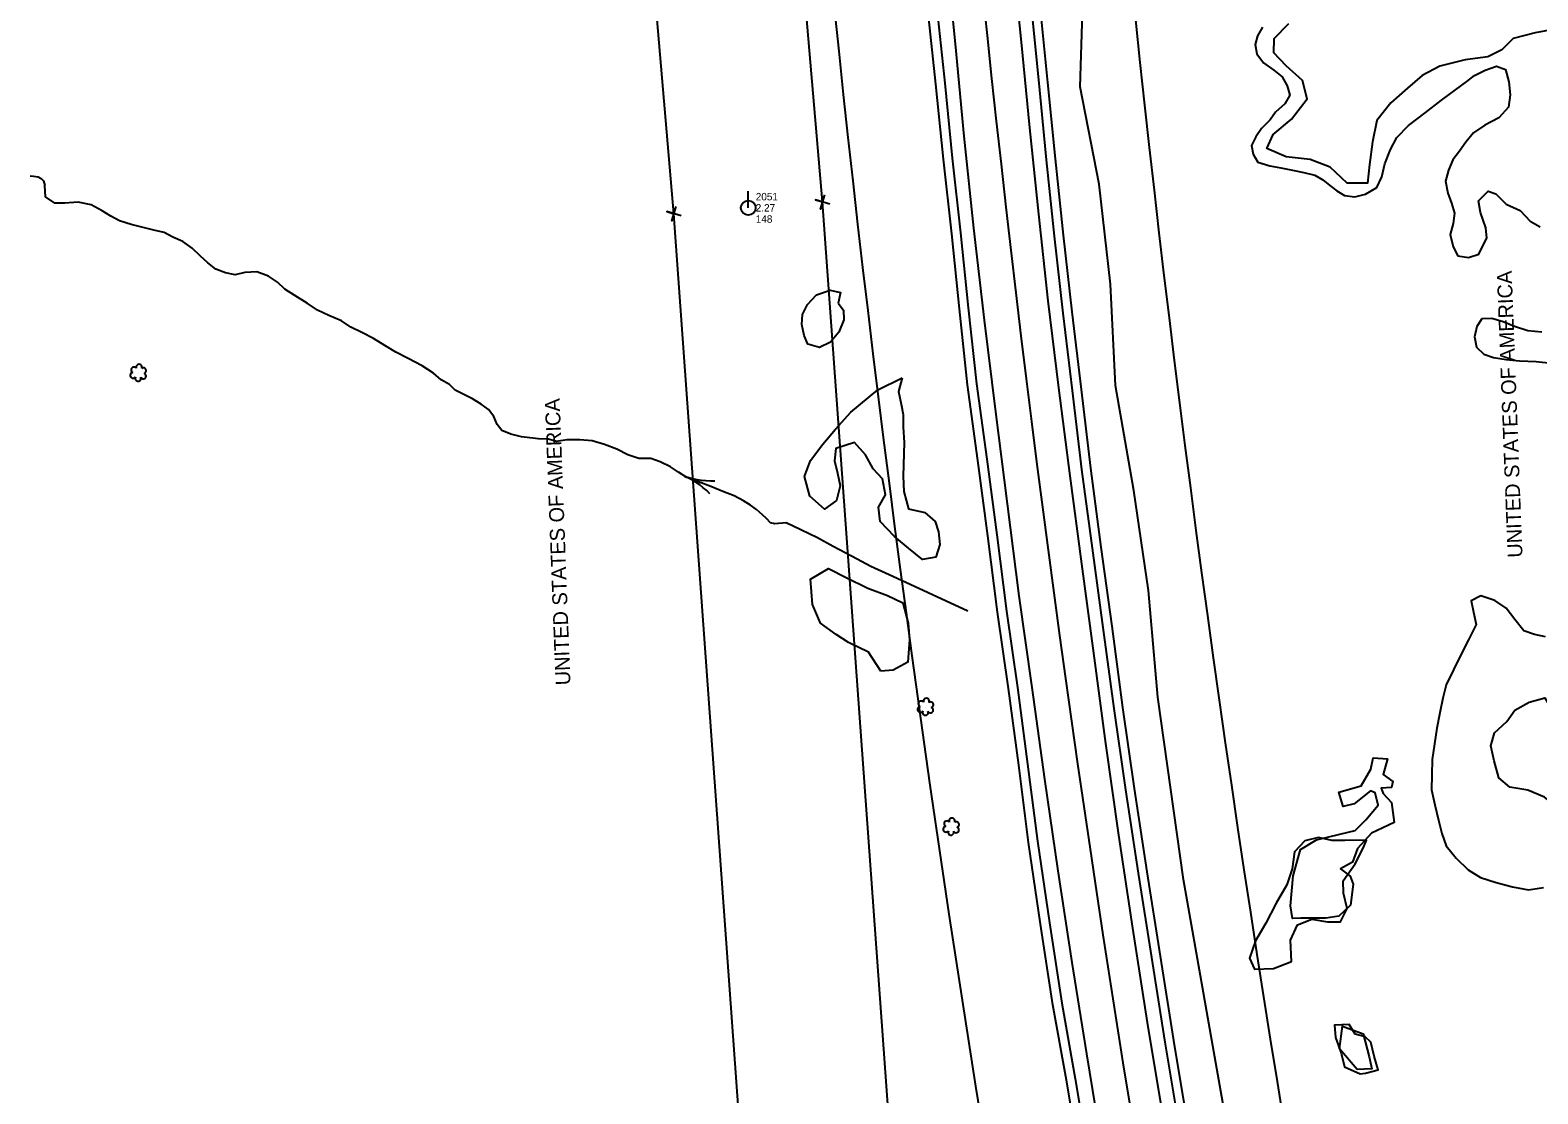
# Model space of a CAD drawing. Extents: x 3040896 to 3051146, y 687568 to 732976.
# Drawn here: x 3045449 to 3045955, y 713404 to 713760 of the extents above; entities that cross this region are included whole.
import ezdxf

# ---------------------------------------------------------------- set-up
doc = ezdxf.new("R2010")
doc.units = 0
for name, color, linetype in [('Exist Horizontal Alignment', 7, 'Continuous'), ('Exist Hydro Stream Flow Arrow CELL', 7, 'Continuous'), ('Exist Hydro Stream or Body of Water', 7, 'Continuous'), ('Exist Other Culture Area Outline', 7, 'Continuous'), ('Exist Property Corner CELL', 7, 'Continuous'), ('Exist Property Owner Text', 7, 'Continuous'), ('Exist Right of Way Easement Line', 7, 'Continuous'), ('Exist Right of Way Line', 7, 'Continuous'), ('Exist Roads EOP', 7, 'Continuous'), ('Exist Roads EOT', 7, 'Continuous'), ('Exist Utilities Power Pole CELL', 7, 'Continuous'), ('Exist Utilities Power Pole Cogo Comment', 7, 'Continuous'), ('Exist Utilities Power Pole Cogo Elevation', 7, 'Continuous'), ('Exist Utilities Power Pole Cogo Number', 7, 'Continuous'), ('Exist Utilities Telephone UG Cable', 7, 'Continuous'), ('Exist Utilities Telephone UG FO', 7, 'Continuous'), ('Exist Vegetation Hedge Row', 7, 'Continuous'), ('Exist Vegetation Shrub CELL', 7, 'Continuous')]:
    doc.layers.add(name, color=color, linetype=linetype)

# ---------------------------------------------------------------- blocks, each defined once
blk = doc.blocks.new('EXIST UTILITIES POWER POLE')
at = {"layer": 'Exist Utilities Power Pole CELL'}
for q in [(0, 0.1125), (0, 0)]:
    blk.add_line((0, 0), q, dxfattribs=at)
blk.add_circle((0, 0), 0.049, dxfattribs=at)

msp = doc.modelspace()

# ---------------------------------------------------------------- linework, layer by layer
at = {"layer": 'Exist Horizontal Alignment'}
msp.add_arc((3052234.95, 714438.82), 6500.63, 184.859993, 193.024643, dxfattribs=at)
at = {"layer": 'Exist Hydro Stream Flow Arrow CELL'}
msp.add_line((3045673.28, 713608.74), (3045673.28, 713608.74), dxfattribs=at)
for points in [[(3045678.77, 713609.03), (3045677.31, 713608.97), (3045675.81, 713609.06), (3045674.34, 713609.17), (3045672.91, 713609.4), (3045671.46, 713609.72), (3045670.02, 713610.11), (3045668.63, 713610.58)], [(3045677.09, 713604.78), (3045676.07, 713605.83), (3045674.91, 713606.78), (3045673.76, 713607.71), (3045672.56, 713608.52), (3045671.29, 713609.28), (3045669.97, 713609.97), (3045668.63, 713610.58)]]:
    msp.add_lwpolyline(points, dxfattribs=at)
at = {"layer": 'Exist Hydro Stream or Body of Water'}
for points in [[(3045961.61, 713760.66), (3045953.78, 713759.29), (3045946.36, 713757.37), (3045942.6, 713753.55), (3045937.95, 713751.17), (3045930.33, 713750.21), (3045921.78, 713748.05), (3045915.87, 713744.89), (3045910.95, 713740.66), (3045905.45, 713735.73), (3045900.71, 713729.91), (3045899.21, 713722.66), (3045898.27, 713715.12), (3045897.54, 713708.84), (3045890.81, 713708.88), (3045885.09, 713714.19), (3045878.35, 713716.77), (3045870.37, 713717.68), (3045863.8, 713720.45), (3045865.92, 713725.2), (3045872.06, 713730.34), (3045877.34, 713737.1), (3045875.79, 713743.23), (3045870.37, 713748.14), (3045866.17, 713752.53), (3045866.27, 713757.29), (3045871.16, 713762.42)], [(3045449.27, 713711.31), (3045450.36, 713711.22), (3045451.93, 713710.96), (3045452.97, 713710.42), (3045453.79, 713709.62), (3045454.18, 713708.13)], [(3045738.49, 713576.98), (3045738.49, 713576.98), (3045731.09, 713580.41), (3045724.8, 713583.72), (3045718.42, 713587.04), (3045713.18, 713589.97), (3045707.62, 713592.63), (3045702.71, 713595.03), (3045698.87, 713594.63), (3045697.4, 713595.05), (3045696.16, 713596.43), (3045694.72, 713597.71), (3045692.71, 713599.51), (3045690.72, 713600.97), (3045688.42, 713602.39), (3045685.29, 713604.05), (3045681.46, 713605.55), (3045677.47, 713607.23), (3045673.28, 713608.74), (3045669.38, 713610.23), (3045666.65, 713611.95), (3045663.94, 713613.83), (3045660.41, 713615.41), (3045657.29, 713616.62), (3045653.34, 713616.63), (3045649.67, 713617.8), (3045645.92, 713619.68), (3045641.8, 713621.24), (3045637.68, 713622.51), (3045633.51, 713622.79), (3045629.19, 713622.88), (3045625.77, 713622.28), (3045623, 713623.11), (3045619.65, 713623.13), (3045616.8, 713623.54), (3045613.94, 713623.89), (3045610.41, 713624.75), (3045607.39, 713626), (3045605.79, 713627.99), (3045604.71, 713630.65), (3045602.93, 713632.95), (3045600.45, 713634.84), (3045597.54, 713636.53), (3045591.74, 713639.51), (3045589.81, 713641.38), (3045587.06, 713642.89), (3045584.5, 713645.14), (3045580.64, 713647.62), (3045575.99, 713650.09), (3045571.9, 713652.25), (3045568.18, 713654.44), (3045564.32, 713656.74), (3045560.48, 713658.85), (3045556.73, 713660.59), (3045553.61, 713662.69), (3045549.36, 713664.5), (3045545.63, 713666.3), (3045542.1, 713668.63), (3045538, 713671.25), (3045534.65, 713673.36), (3045532.22, 713675.68), (3045529.15, 713677.7), (3045525.3, 713679.16), (3045521.27, 713678.97), (3045517.97, 713678.17), (3045514.81, 713678.81), (3045511.49, 713680.08), (3045508.83, 713682.19), (3045506.23, 713684.48), (3045503.63, 713687.1), (3045500.48, 713689.29), (3045497.13, 713690.76), (3045494.14, 713692.29), (3045490.76, 713693.13), (3045487.21, 713693.98), (3045483.16, 713695.04), (3045479.26, 713696.22), (3045476.32, 713697.78), (3045473.4, 713699.55), (3045469.75, 713701.54), (3045465.33, 713702.51), (3045460.91, 713702.11), (3045457.49, 713702.11), (3045454.47, 713704.24), (3045454.18, 713708.13)], [(3045763.65, 713565.46), (3045738.49, 713576.98)]]:
    msp.add_lwpolyline(points, dxfattribs=at)
at = {"layer": 'Exist Other Culture Area Outline'}
for points in [[(3045871.72, 713466.64), (3045872.64, 713476.67), (3045875.12, 713485.5), (3045880.5, 713488.72), (3045888.28, 713490.62), (3045893.46, 713491.89), (3045896.98, 713495.48), (3045901.13, 713500.35), (3045900.1, 713504.57), (3045898.59, 713505.19), (3045893.06, 713500.86), (3045889.46, 713499.95), (3045887.96, 713504.74), (3045895.44, 713506.81), (3045898.72, 713512.45), (3045899.51, 713516.26), (3045904.32, 713515.86), (3045902.84, 713510.63), (3045906.11, 713508.33), (3045905.66, 713506.33), (3045902.15, 713506.03), (3045902.78, 713504.26), (3045905.68, 713501.31), (3045906.49, 713494.62), (3045898.9, 713490.95), (3045894.26, 713485.83), (3045892.56, 713481.25), (3045888.55, 713479.01), (3045891.75, 713476.56), (3045892.81, 713473.87), (3045891.83, 713466.84), (3045888.02, 713463.13), (3045883.66, 713462.51), (3045875.21, 713462.46), (3045872.41, 713462.35), (3045871.72, 713466.64)], [(3045894.08, 713411.76), (3045888.17, 713418.67), (3045889.15, 713426.34), (3045896.1, 713423.69), (3045898.15, 713416.02), (3045899.08, 713412.04), (3045894.08, 713411.76)]]:
    msp.add_lwpolyline(points, dxfattribs=at)
at = {"layer": 'Exist Property Corner CELL'}
for p, q in [((3045714.93, 713702.57), (3045714.93, 713702.57)), ((3045665.09, 713698.61), (3045665.09, 713698.61))]:
    msp.add_line(p, q, dxfattribs=at)
for points in [[(3045667.48, 713697.89), (3045662.69, 713699.33), (3045665.09, 713698.61), (3045664.37, 713696.22), (3045665.81, 713701.01)], [(3045717.33, 713701.85), (3045712.54, 713703.29), (3045714.93, 713702.57), (3045714.21, 713700.18), (3045715.65, 713704.97)]]:
    msp.add_lwpolyline(points, dxfattribs=at)
at = {"layer": 'Exist Right of Way Easement Line'}
for p, q in [((3045714.93, 713702.57), (3045688.97, 714001.82)), ((3045665.09, 713698.61), (3045639.16, 713997.43)), ((3045737.21, 713393.87), (3045714.93, 713702.57)), ((3045687.66, 713385.87), (3045665.09, 713698.61))]:
    msp.add_line(p, q, dxfattribs=at)
at = {"layer": 'Exist Right of Way Line'}
for radius in [6450.63, 6550.63]:
    msp.add_arc((3052234.95, 714438.82), radius, 184.859993, 193.024643, dxfattribs=at)
at = {"layer": 'Exist Roads EOP'}
for points in [[(3045834.41, 713392.78), (3045829.73, 713420.99), (3045825.28, 713449.34), (3045820.79, 713477.54), (3045816.52, 713505.51), (3045812.62, 713532.74), (3045808.97, 713559.95), (3045805.35, 713586.47), (3045801.82, 713612.91), (3045798.67, 713639.32), (3045795.61, 713665.34), (3045792.68, 713691.12), (3045790, 713716.72), (3045787.49, 713742.36), (3045784.9, 713767.98), (3045782.63, 713793.68), (3045780.24, 713819.35), (3045777.61, 713844.84), (3045775.13, 713870.32), (3045772.63, 713898.98)], [(3045741.67, 713892.31), (3045743.73, 713867.36), (3045746.25, 713842.44), (3045748.42, 713817.43), (3045750.8, 713792.43), (3045753.18, 713767.42), (3045755.85, 713742.38), (3045758.37, 713717.27), (3045761.18, 713692.23), (3045763.75, 713667.08), (3045766.52, 713641.62), (3045769.96, 713616.32), (3045773.28, 713590.98), (3045776.55, 713565.46), (3045780.25, 713539.86), (3045783.64, 713514.12), (3045786.94, 713488.31), (3045790.96, 713460.99), (3045795.06, 713434), (3045799.61, 713408.68), (3045803.29, 713386.66)]]:
    msp.add_lwpolyline(points, dxfattribs=at)
at = {"layer": 'Exist Roads EOT'}
for points in [[(3045808.53, 713386.36), (3045803.44, 713417), (3045798.63, 713447.66), (3045793.92, 713478.34), (3045789.44, 713509.07), (3045785.18, 713539.82), (3045780.85, 713570.55), (3045776.85, 713601.34), (3045772.97, 713632.17), (3045769.14, 713662.95), (3045765.62, 713693.76), (3045762.39, 713724.64), (3045759.44, 713755.58), (3045756.35, 713786.5), (3045753.26, 713817.41), (3045750.42, 713848.38), (3045748.12, 713872.95), (3045746.23, 713892.98)], [(3045768.02, 713897.52), (3045770.56, 713869.65), (3045773.12, 713841.48), (3045775.89, 713813.18), (3045778.6, 713784.75), (3045781.48, 713756.16), (3045784.26, 713727.42), (3045787.24, 713698.47), (3045790.45, 713669.41), (3045794.05, 713640.24), (3045797.84, 713610.77), (3045801.66, 713581.28), (3045805.69, 713551.35), (3045809.73, 713521.05), (3045814.1, 713490.28), (3045818.82, 713459.16), (3045823.7, 713427.49), (3045829.63, 713391.88)]]:
    msp.add_lwpolyline(points, dxfattribs=at)
at = {"layer": 'Exist Utilities Telephone UG Cable'}
msp.add_lwpolyline([(3045800.33, 713386.17), (3045796.66, 713408.17), (3045792.1, 713433.51), (3045787.99, 713460.55), (3045783.97, 713487.91), (3045780.67, 713513.74), (3045777.28, 713539.45), (3045773.57, 713565.05), (3045770.3, 713590.6), (3045766.98, 713615.93), (3045763.54, 713641.26), (3045760.77, 713666.77), (3045758.2, 713691.91), (3045755.39, 713716.95), (3045752.87, 713742.07), (3045750.19, 713767.12), (3045747.81, 713792.14), (3045745.44, 713817.16), (3045743.26, 713842.16), (3045740.75, 713867.09), (3045738.68, 713892.06)], dxfattribs=at)
at = {"layer": 'Exist Utilities Telephone UG FO'}
msp.add_lwpolyline([(3045837.37, 713393.27), (3045832.69, 713421.47), (3045828.24, 713449.81), (3045823.76, 713478), (3045819.49, 713505.95), (3045815.59, 713533.16), (3045811.95, 713560.35), (3045808.32, 713586.87), (3045804.79, 713613.29), (3045801.65, 713639.68), (3045798.59, 713665.69), (3045795.66, 713691.44), (3045792.98, 713717.02), (3045790.47, 713742.65), (3045787.89, 713768.26), (3045785.62, 713793.95), (3045783.23, 713819.64), (3045780.59, 713845.14), (3045778.11, 713870.6), (3045775.62, 713899.24)], dxfattribs=at)
at = {"layer": 'Exist Vegetation Hedge Row'}
for points in [[(3045849.7, 713396.9), (3045835.95, 713475.45), (3045827.28, 713536.63), (3045824.22, 713572.36), (3045819.2, 713605.88), (3045813.08, 713641.04), (3045811.38, 713675.03), (3045807.66, 713708.51), (3045801.27, 713741.15), (3045802, 713765.92), (3045809.13, 713778.22), (3045809.67, 713784.65), (3045805.05, 713787.7), (3045799.33, 713796.15), (3045794.61, 713822.3), (3045791.96, 713850.76), (3045790.58, 713876.31), (3045790.21, 713900.04)], [(3045862.4, 713761.11), (3045860.69, 713758.23), (3045859.97, 713755.31), (3045860.52, 713752.16), (3045862.7, 713749.22), (3045866.2, 713746.74), (3045869.02, 713744.49), (3045870.61, 713741.48), (3045871.59, 713738.35), (3045869.85, 713735.48), (3045866.71, 713732.62), (3045864.95, 713730.03), (3045861.99, 713727.16), (3045860.2, 713724.34), (3045858.67, 713721.43), (3045859.23, 713718.61), (3045860.77, 713715.87), (3045864.87, 713714.63), (3045868.56, 713713.97), (3045872.43, 713713.26), (3045876.23, 713712.48), (3045879.91, 713711.57), (3045882.63, 713709.95), (3045884.9, 713708.09), (3045887.31, 713706.25), (3045889.92, 713704.7), (3045893.32, 713704.32), (3045896.86, 713705.18), (3045900.71, 713707.44), (3045902.34, 713711), (3045903.39, 713715.32), (3045905.31, 713720.09), (3045907.45, 713724.16), (3045911.27, 713728.21), (3045916.9, 713732.46), (3045922.35, 713736.68), (3045927.08, 713740.19), (3045930.89, 713742.93), (3045933.49, 713744.96), (3045937.06, 713746.76), (3045940.81, 713748.05), (3045943.85, 713746.93), (3045945.01, 713742.77), (3045945.41, 713738.49), (3045944.85, 713734.33), (3045941.59, 713730.73), (3045936.88, 713728.28), (3045933.16, 713725.72), (3045930.55, 713722.63), (3045928.39, 713719.62), (3045926.18, 713716.66), (3045924.7, 713713.21), (3045923.74, 713709.51), (3045924.53, 713705.53), (3045925.74, 713702.1), (3045926.77, 713698.75), (3045926.35, 713695.35), (3045925.34, 713691.66), (3045926.34, 713687.54), (3045927.82, 713684.54), (3045931.39, 713683.93), (3045934.95, 713685.04), (3045935.87, 713687.18), (3045937.63, 713690.37), (3045937.3, 713693.93), (3045935.5, 713699), (3045934.82, 713702.93), (3045938, 713706.12), (3045940.65, 713705.28), (3045944.05, 713701.86), (3045948.8, 713699.68), (3045952.14, 713696.16), (3045955.41, 713694.17)], [(3045720.16, 713668.61), (3045721.89, 713666.26), (3045722.03, 713663.08), (3045720.31, 713658.97), (3045717.54, 713655.52), (3045713.89, 713653.77), (3045710.01, 713654.95), (3045708.79, 713657.81), (3045707.97, 713661.47), (3045708.19, 713664.81), (3045709.81, 713668.15), (3045712.83, 713671.41), (3045717.43, 713672.98), (3045720.92, 713672.16), (3045720.16, 713668.61)], [(3045956.06, 713658.88), (3045951.34, 713659.37), (3045946.85, 713660.8), (3045943.07, 713662.39), (3045939.31, 713663.53), (3045935.93, 713663.42), (3045934.21, 713660.82), (3045933.44, 713657.39), (3045934.1, 713653.93), (3045936.53, 713651.56), (3045939.85, 713650.38), (3045944.04, 713649.8), (3045948.53, 713649.26), (3045954.11, 713649.14), (3045959.23, 713648.53)], [(3045741.55, 713643.6), (3045740.39, 713639.01), (3045741.2, 713634.83), (3045741.91, 713631.29), (3045741.87, 713627.03), (3045742.3, 713621.91), (3045741.88, 713610.64), (3045742.1, 713605.56), (3045743.67, 713599.74), (3045749.14, 713598.49), (3045752.64, 713595.47), (3045753.72, 713592), (3045754.22, 713587.78), (3045752.91, 713583.51), (3045748.36, 713582.72), (3045743.69, 713586.55), (3045739.07, 713590.42), (3045734.16, 713595.43), (3045733.71, 713600.21), (3045736.03, 713604.44), (3045734.95, 713609.78), (3045731.84, 713613.07), (3045729.3, 713617.85), (3045725.61, 713621.95), (3045719.35, 713619.92), (3045718.9, 713615.74), (3045719.9, 713611.68), (3045720.82, 713607.45), (3045719.62, 713602.54), (3045715.6, 713599.58), (3045710.6, 713603.99), (3045708.87, 713610.55), (3045710.84, 713615.96), (3045714.98, 713621.34), (3045719.21, 713626.37), (3045724.39, 713632.09), (3045733.47, 713639.61), (3045741.55, 713643.6)], [(3045734.41, 713545.28), (3045730.35, 713551.65), (3045723.63, 713554.96), (3045719.46, 713557.6), (3045714.18, 713561.34), (3045711.55, 713567.69), (3045710.85, 713576.14), (3045716.95, 713579.74), (3045722.82, 713576.67), (3045730.03, 713573.08), (3045736.65, 713570.65), (3045741.8, 713568.17), (3045743.55, 713561.43), (3045744.03, 713555.77), (3045743.53, 713548.27), (3045738.53, 713545.64), (3045734.41, 713545.28)], [(3045957.26, 713556.75), (3045953.55, 713557.54), (3045949.93, 713558.76), (3045946.98, 713562.57), (3045944.02, 713566.39), (3045940.29, 713568.98), (3045935.55, 713570.58), (3045932.38, 713568.91), (3045933.12, 713565.02), (3045934.03, 713560.96), (3045931.39, 713555.78), (3045928.86, 713550.82), (3045926.38, 713545.78), (3045923.99, 713540.74), (3045922.84, 713536.25), (3045921.79, 713531.29), (3045920.85, 713526.21), (3045920, 713520.95), (3045919.29, 713515.68), (3045919.13, 713510.52), (3045919.04, 713505.55), (3045920.15, 713500.55), (3045921.42, 713495.35), (3045922.51, 713490.88), (3045923.94, 713486.71), (3045927.26, 713482.6), (3045931.27, 713478.69), (3045935.41, 713476.11), (3045940.67, 713474.51), (3045946.17, 713472.98), (3045951.55, 713471.96), (3045956.6, 713472.78)], [(3045970.57, 713510.66), (3045971.92, 713506.16), (3045972.86, 713502.34), (3045972.91, 713498.71), (3045968.14, 713497.17), (3045961.66, 713499.38), (3045956.86, 713503.11), (3045951.32, 713505.45), (3045945.32, 713506.41), (3045941.57, 713509.5), (3045940.07, 713515.19), (3045938.87, 713520.27), (3045940.16, 713524.68), (3045944.28, 713528.38), (3045946.92, 713532.25), (3045951.74, 713534.93), (3045957, 713536.34), (3045959.01, 713533.13), (3045961.1, 713526.96), (3045965.53, 713521.78), (3045967.71, 713514.78), (3045970.57, 713510.66)], [(3045889.97, 713488.55), (3045885.64, 713488.58), (3045881.2, 713489.56), (3045876.55, 713488.42), (3045873.15, 713484.78), (3045872.34, 713479.06), (3045870.52, 713473.66), (3045867, 713467.58), (3045863.52, 713460.85), (3045860.07, 713454.86), (3045858.04, 713449.07), (3045859.67, 713445.38), (3045866.03, 713445.69), (3045872.11, 713448.01), (3045871.72, 713455.17), (3045874.11, 713460.32), (3045878.92, 713462.23), (3045884.14, 713461.28), (3045888.49, 713461.24), (3045890.77, 713465.7), (3045889.53, 713470.9), (3045889.43, 713474.99), (3045893.44, 713480.76), (3045896.24, 713486.22), (3045897.28, 713488.66), (3045889.97, 713488.55)], [(3045899.86, 713416.27), (3045898.72, 713420.91), (3045896.81, 713422.73), (3045893.44, 713423.66), (3045891.46, 713426.82), (3045886.54, 713426.67), (3045886.82, 713422.56), (3045888.72, 713417.21), (3045889.82, 713412.73), (3045895.12, 713410.36), (3045896.92, 713410.6), (3045901.14, 713411.67), (3045899.86, 713416.27)]]:
    msp.add_lwpolyline(points, dxfattribs=at)
at = {"layer": 'Exist Vegetation Shrub CELL'}
for p, q in [((3045485.56, 713645.14), (3045485.56, 713645.14)), ((3045749.46, 713533.17), (3045749.46, 713533.17)), ((3045758.07, 713493.02), (3045758.07, 713493.02))]:
    msp.add_line(p, q, dxfattribs=at)
for centre, radius, start, end in [((3045483.76, 713644.44), 0.955, 95.1099, 327.9534), ((3045484.07, 713646.27), 0.968, 35.8908, 245.4216), ((3045485.79, 713647.18), 0.99, 334.8391, 200.4717), ((3045487.19, 713644.21), 0.937, 204.9913, 73.4601), ((3045487.23, 713646.01), 0.929, 284.4567, 126.0861), ((3045485.43, 713643.46), 0.984, 151.2797, 21.387), ((3045747.97, 713534.3), 0.968, 35.8908, 245.4216), ((3045749.69, 713535.22), 0.99, 334.8391, 200.4717), ((3045751.13, 713534.04), 0.929, 284.4567, 126.0861), ((3045747.66, 713532.47), 0.955, 95.1099, 327.9534), ((3045749.33, 713531.49), 0.984, 151.2797, 21.387), ((3045751.09, 713532.25), 0.937, 204.9913, 73.4601), ((3045756.58, 713494.14), 0.968, 35.8908, 245.4216), ((3045758.3, 713495.06), 0.99, 334.8391, 200.4717), ((3045759.74, 713493.89), 0.929, 284.4567, 126.0861), ((3045756.27, 713492.31), 0.955, 95.1099, 327.9534), ((3045757.94, 713491.33), 0.984, 151.2797, 21.387), ((3045759.7, 713492.09), 0.937, 204.9913, 73.4601)]:
    msp.add_arc(centre, radius, start, end, dxfattribs=at)

# ---------------------------------------------------------------- block references
at = {"layer": 'Exist Utilities Power Pole CELL', "xscale": 50, "yscale": 50}
msp.add_blockref('EXIST UTILITIES POWER POLE', (3045690.01, 713700.59), dxfattribs=at)

# ---------------------------------------------------------------- texts
at = {"layer": 'Exist Property Owner Text'}
for p in [(3045949.64, 713581.57), (3045630.49, 713538.8)]:
    msp.add_text(' UNITED STATES OF AMERICA', height=5.0005, rotation=92.18, dxfattribs=at).set_placement(p)
at = {"layer": 'Exist Utilities Power Pole Cogo Comment'}
msp.add_text('148', height=2.5, dxfattribs=at).set_placement((3045692.51, 713695.59))
at = {"layer": 'Exist Utilities Power Pole Cogo Elevation'}
msp.add_text('2.27', height=2.5, dxfattribs=at).set_placement((3045692.51, 713699.34))
at = {"layer": 'Exist Utilities Power Pole Cogo Number'}
msp.add_text('2051', height=2.5, dxfattribs=at).set_placement((3045692.51, 713703.09))

doc.saveas('drawing.dxf')
